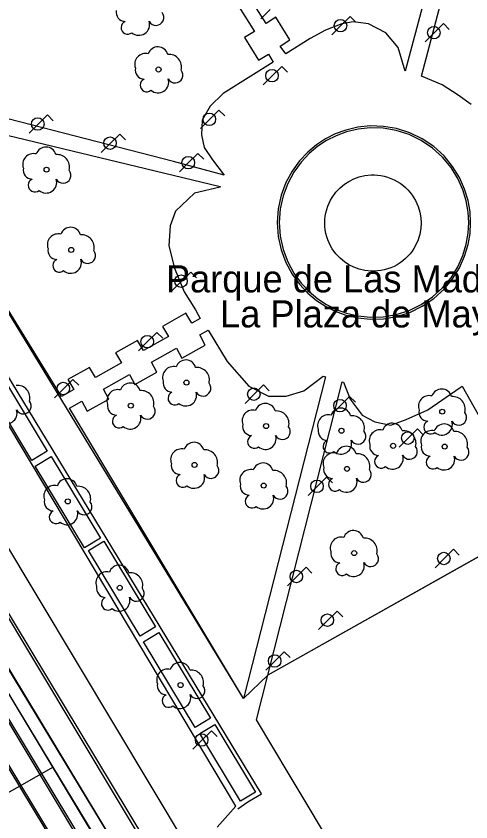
# Model space of a CAD drawing. Extents: x 282771 to 285132, y 4823109 to 4825496.
# Drawn here: x 284126.4 to 284172.6, y 4823678.7 to 4823760.6 of the extents above; entities that cross this region are included whole.
import ezdxf

# ---------------------------------------------------------------- set-up
doc = ezdxf.new("R2010")
doc.units = 0
for name, color, linetype in [('ACERA-BORDILLO', 7, 'Continuous'), ('ACERA-INTERIOR', 7, 'Continuous'), ('ARBOL', 7, 'Continuous'), ('BORDILLO', 7, 'Continuous'), ('CALLE-EJE', 7, 'Continuous'), ('CARRIL-BICI-AREA', 7, 'Continuous'), ('CARRIL-BICI-EJE', 7, 'Continuous'), ('FAROLA', 7, 'Continuous'), ('PARQUE-JARDIN-AREA', 7, 'Continuous'), ('PARQUE-JARDIN-TEXTO', 7, 'Continuous'), ('SENAL-VIARIA', 7, 'Continuous'), ('ZONA-VERDE', 7, 'Continuous')]:
    doc.layers.add(name, color=color, linetype=linetype)

msp = doc.modelspace()

# ---------------------------------------------------------------- linework, layer by layer
at = {"layer": 'ACERA-BORDILLO'}
msp.add_lwpolyline([(284146.789, 4823678.188), (284148.686, 4823680.319), (284109.363, 4823746.233)], dxfattribs=at)
at = {"layer": 'ACERA-INTERIOR'}
for points in [[(284148.898, 4823680.058), (284149.908, 4823680.748), (284151.298, 4823681.558), (284111.358, 4823747.347), (284110.688, 4823746.987), (284109.198, 4823746.177)], [(284164.641, 4823665.98), (284154.108, 4823683.548), (284150.788, 4823689.088), (284151.938, 4823693.631)]]:
    msp.add_lwpolyline(points, dxfattribs=at)
at = {"layer": 'ARBOL'}
for centre in [(284140.858, 4823755.137), (284129.488, 4823744.967), (284131.988, 4823736.817), (284143.688, 4823723.338), (284138.038, 4823720.998), (284169.668, 4823720.388), (284151.768, 4823718.928), (284159.428, 4823718.448), (284164.668, 4823716.918), (284169.908, 4823716.838), (284144.508, 4823714.978), (284159.988, 4823714.578), (284151.528, 4823712.878), (284131.628, 4823711.278), (284160.718, 4823706.018), (284136.918, 4823702.498), (284143.088, 4823692.618)]:
    msp.add_circle(centre, 0.255, dxfattribs=at)
for centre, radius, start, end in [((284137.478, 4823760.947), 0.935, 168.59898, 268.13236), ((284140.588, 4823760.417), 0.797, 208.96246, 38.99103), ((284137.718, 4823759.397), 0.672, 113.73672, 309.4725), ((284138.858, 4823759.697), 1.086, 228.95447, 17.92796), ((284140.788, 4823756.397), 1.038, 15.64228, 161.38435), ((284139.528, 4823755.667), 1.097, 75.4318, 200.55608), ((284141.918, 4823755.397), 1.272, 345.03273, 95.79925), ((284139.418, 4823755.097), 0.935, 168.59898, 268.13236), ((284142.528, 4823754.567), 0.797, 208.96246, 38.99103), ((284139.658, 4823753.547), 0.672, 113.73672, 309.4725), ((284140.798, 4823753.847), 1.086, 228.95447, 17.92796), ((284129.418, 4823746.227), 1.038, 15.64228, 161.38435), ((284128.158, 4823745.497), 1.097, 75.4318, 200.55608), ((284130.548, 4823745.227), 1.272, 345.03273, 95.79925), ((284128.048, 4823744.927), 0.935, 168.59898, 268.13236), ((284131.158, 4823744.397), 0.797, 208.96246, 38.99103), ((284128.288, 4823743.377), 0.672, 113.73672, 309.4725), ((284129.428, 4823743.677), 1.086, 228.95447, 17.92796), ((284131.918, 4823738.077), 1.038, 15.64228, 161.38435), ((284130.658, 4823737.347), 1.097, 75.4318, 200.55608), ((284133.048, 4823737.077), 1.272, 345.03273, 95.79925), ((284130.548, 4823736.777), 0.935, 168.59898, 268.13236), ((284133.658, 4823736.247), 0.797, 208.96246, 38.99103), ((284130.788, 4823735.227), 0.672, 113.73672, 309.4725), ((284131.928, 4823735.527), 1.086, 228.95447, 17.92796), ((284143.618, 4823724.598), 1.038, 15.64228, 161.38435), ((284142.358, 4823723.868), 1.097, 75.4318, 200.55608), ((284144.748, 4823723.598), 1.272, 345.03273, 95.79925), ((284142.248, 4823723.298), 0.935, 168.59898, 268.13236), ((284126.518, 4823721.788), 1.272, 345.03273, 95.79925), ((284136.708, 4823721.528), 1.097, 75.4318, 200.55608), ((284137.968, 4823722.258), 1.038, 15.64228, 161.38435), ((284145.358, 4823722.768), 0.797, 208.96246, 38.99103), ((284169.598, 4823721.648), 1.038, 15.64228, 161.38435), ((284139.098, 4823721.258), 1.272, 345.03273, 95.79925), ((284142.488, 4823721.748), 0.672, 113.73672, 309.4725), ((284143.628, 4823722.048), 1.086, 228.95447, 17.92796), ((284168.338, 4823720.918), 1.097, 75.4318, 200.55608), ((284170.728, 4823720.648), 1.272, 345.03273, 95.79925), ((284127.128, 4823720.958), 0.797, 208.96246, 38.99103), ((284136.598, 4823720.958), 0.935, 168.59898, 268.13236), ((284151.698, 4823720.188), 1.038, 15.64228, 161.38435), ((284125.398, 4823720.238), 1.086, 228.95447, 17.92796), ((284139.708, 4823720.428), 0.797, 208.96246, 38.99103), ((284150.438, 4823719.458), 1.097, 75.4318, 200.55608), ((284152.828, 4823719.188), 1.272, 345.03273, 95.79925), ((284159.358, 4823719.708), 1.038, 15.64228, 161.38435), ((284168.228, 4823720.348), 0.935, 168.59898, 268.13236), ((284171.338, 4823719.818), 0.797, 208.96246, 38.99103), ((284136.838, 4823719.408), 0.672, 113.73672, 309.4725), ((284137.978, 4823719.708), 1.086, 228.95447, 17.92796), ((284158.098, 4823718.978), 1.097, 75.4318, 200.55608), ((284160.488, 4823718.708), 1.272, 345.03273, 95.79925), ((284168.468, 4823718.798), 0.672, 113.73672, 309.4725), ((284169.608, 4823719.098), 1.086, 228.95447, 17.92796), ((284150.328, 4823718.888), 0.935, 168.59898, 268.13236), ((284153.438, 4823718.358), 0.797, 208.96246, 38.99103), ((284157.988, 4823718.408), 0.935, 168.59898, 268.13236), ((284163.338, 4823717.448), 1.097, 75.4318, 200.55608), ((284164.598, 4823718.178), 1.038, 15.64228, 161.38435), ((284169.838, 4823718.098), 1.038, 15.64228, 161.38435), ((284150.568, 4823717.338), 0.672, 113.73672, 309.4725), ((284151.708, 4823717.638), 1.086, 228.95447, 17.92796), ((284161.098, 4823717.878), 0.797, 208.96246, 38.99103), ((284165.728, 4823717.178), 1.272, 345.03273, 95.79925), ((284168.578, 4823717.368), 1.097, 75.4318, 200.55608), ((284170.968, 4823717.098), 1.272, 345.03273, 95.79925), ((284144.438, 4823716.238), 1.038, 15.64228, 161.38435), ((284158.228, 4823716.858), 0.672, 113.73672, 309.4725), ((284159.368, 4823717.158), 1.086, 228.95447, 17.92796), ((284159.918, 4823715.838), 1.038, 15.64228, 161.38435), ((284163.228, 4823716.878), 0.935, 168.59898, 268.13236), ((284166.338, 4823716.348), 0.797, 208.96246, 38.99103), ((284168.468, 4823716.798), 0.935, 168.59898, 268.13236), ((284143.178, 4823715.508), 1.097, 75.4318, 200.55608), ((284145.568, 4823715.238), 1.272, 345.03273, 95.79925), ((284158.658, 4823715.108), 1.097, 75.4318, 200.55608), ((284161.048, 4823714.838), 1.272, 345.03273, 95.79925), ((284171.578, 4823716.268), 0.797, 208.96246, 38.99103), ((284163.468, 4823715.328), 0.672, 113.73672, 309.4725), ((284164.608, 4823715.628), 1.086, 228.95447, 17.92796), ((284168.708, 4823715.248), 0.672, 113.73672, 309.4725), ((284169.848, 4823715.548), 1.086, 228.95447, 17.92796), ((284143.068, 4823714.938), 0.935, 168.59898, 268.13236), ((284146.178, 4823714.408), 0.797, 208.96246, 38.99103), ((284150.198, 4823713.408), 1.097, 75.4318, 200.55608), ((284151.458, 4823714.138), 1.038, 15.64228, 161.38435), ((284152.588, 4823713.138), 1.272, 345.03273, 95.79925), ((284158.548, 4823714.538), 0.935, 168.59898, 268.13236), ((284161.658, 4823714.008), 0.797, 208.96246, 38.99103), ((284131.558, 4823712.538), 1.038, 15.64228, 161.38435), ((284143.308, 4823713.388), 0.672, 113.73672, 309.4725), ((284144.448, 4823713.688), 1.086, 228.95447, 17.92796), ((284158.788, 4823712.988), 0.672, 113.73672, 309.4725), ((284159.928, 4823713.288), 1.086, 228.95447, 17.92796), ((284130.298, 4823711.808), 1.097, 75.4318, 200.55608), ((284132.688, 4823711.538), 1.272, 345.03273, 95.79925), ((284150.088, 4823712.838), 0.935, 168.59898, 268.13236), ((284153.198, 4823712.308), 0.797, 208.96246, 38.99103), ((284130.188, 4823711.238), 0.935, 168.59898, 268.13236), ((284133.298, 4823710.708), 0.797, 208.96246, 38.99103), ((284150.328, 4823711.288), 0.672, 113.73672, 309.4725), ((284151.468, 4823711.588), 1.086, 228.95447, 17.92796), ((284130.428, 4823709.688), 0.672, 113.73672, 309.4725), ((284131.568, 4823709.988), 1.086, 228.95447, 17.92796), ((284160.648, 4823707.278), 1.038, 15.64228, 161.38435), ((284159.388, 4823706.548), 1.097, 75.4318, 200.55608), ((284161.778, 4823706.278), 1.272, 345.03273, 95.79925), ((284159.278, 4823705.978), 0.935, 168.59898, 268.13236), ((284162.388, 4823705.448), 0.797, 208.96246, 38.99103), ((284136.848, 4823703.758), 1.038, 15.64228, 161.38435), ((284159.518, 4823704.428), 0.672, 113.73672, 309.4725), ((284160.658, 4823704.728), 1.086, 228.95447, 17.92796), ((284135.588, 4823703.028), 1.097, 75.4318, 200.55608), ((284137.978, 4823702.758), 1.272, 345.03273, 95.79925), ((284135.478, 4823702.458), 0.935, 168.59898, 268.13236), ((284138.588, 4823701.928), 0.797, 208.96246, 38.99103), ((284135.718, 4823700.908), 0.672, 113.73672, 309.4725), ((284136.858, 4823701.208), 1.086, 228.95447, 17.92796), ((284143.018, 4823693.878), 1.038, 15.64228, 161.38435), ((284141.758, 4823693.148), 1.097, 75.4318, 200.55608), ((284144.148, 4823692.878), 1.272, 345.03273, 95.79925), ((284141.648, 4823692.578), 0.935, 168.59898, 268.13236), ((284144.758, 4823692.048), 0.797, 208.96246, 38.99103), ((284141.888, 4823691.028), 0.672, 113.73672, 309.4725), ((284143.028, 4823691.328), 1.086, 228.95447, 17.92796)]:
    msp.add_arc(centre, radius, start, end, dxfattribs=at)
at = {"layer": 'BORDILLO'}
for points in [[(284021.233, 4823874.034), (284068.079, 4823795.557), (284085.088, 4823767.007), (284087.047, 4823763.768), (284140.858, 4823673.998), (284142.818, 4823670.768), (284154.108, 4823652.018), (284190.348, 4823591.839), (284192.018, 4823588.669), (284208.336, 4823561.406), (284207.113, 4823559.273)], [(284134.072, 4823670.192), (284080.109, 4823759.587)]]:
    msp.add_lwpolyline(points, dxfattribs=at)
at = {"layer": 'CALLE-EJE'}
for points in [[(284130.168, 4823684.268), (284090.875, 4823749.345)], [(284130.168, 4823684.268), (283961.69, 4823588.479)], [(284151.528, 4823648.958), (284130.168, 4823684.268)]]:
    msp.add_lwpolyline(points, dxfattribs=at)
at = {"layer": 'CARRIL-BICI-AREA'}
for points in [[(284138.656, 4823672.735), (284084.442, 4823762.188)], [(284082.379, 4823760.971), (284136.319, 4823671.435)]]:
    msp.add_lwpolyline(points, dxfattribs=at)
at = {"layer": 'CARRIL-BICI-EJE'}
msp.add_lwpolyline([(283997.415, 4823854.635), (283998.767, 4823854.938), (284000.421, 4823855.73), (284006.338, 4823859.483), (284019.268, 4823867.117), (284020.32, 4823867.49), (284021.478, 4823867.543), (284022.53, 4823867.224), (284023.435, 4823866.651), (284024.26, 4823865.465), (284025.339, 4823863.428), (284026.694, 4823860.548), (284027.439, 4823858.497), (284027.929, 4823856.166), (284028.278, 4823854.954), (284028.977, 4823853.556), (284030.934, 4823850.176), (284039.803, 4823835.15), (284062.447, 4823796.977), (284201.869, 4823564.652)], dxfattribs=at)
at = {"layer": 'FAROLA'}
for p, q in [((284152.177, 4823761.233), (284151.247, 4823760.293)), ((284160.313, 4823760.524), (284159.373, 4823759.594)), ((284160.903, 4823759.934), (284160.313, 4823760.524)), ((284159.373, 4823759.594), (284158.443, 4823758.654)), ((284169.788, 4823759.807), (284168.848, 4823758.877)), ((284170.378, 4823759.217), (284169.788, 4823759.807)), ((284168.848, 4823758.877), (284167.918, 4823757.937)), ((284153.358, 4823755.447), (284152.418, 4823754.517)), ((284153.948, 4823754.857), (284153.358, 4823755.447)), ((284152.418, 4823754.517), (284151.488, 4823753.577)), ((284129.568, 4823750.527), (284128.628, 4823749.597)), ((284130.158, 4823749.937), (284129.568, 4823750.527)), ((284146.988, 4823751.007), (284146.048, 4823750.077)), ((284147.578, 4823750.417), (284146.988, 4823751.007)), ((284128.628, 4823749.597), (284127.698, 4823748.657)), ((284146.048, 4823750.077), (284145.118, 4823749.137)), ((284136.908, 4823748.587), (284135.968, 4823747.657)), ((284137.498, 4823747.997), (284136.908, 4823748.587)), ((284135.968, 4823747.657), (284135.038, 4823746.717)), ((284144.848, 4823746.607), (284143.908, 4823745.677)), ((284145.438, 4823746.017), (284144.848, 4823746.607)), ((284143.908, 4823745.677), (284142.978, 4823744.737)), ((284144.116, 4823734.571), (284143.176, 4823733.641)), ((284144.706, 4823733.981), (284144.116, 4823734.571)), ((284143.176, 4823733.641), (284142.246, 4823732.701)), ((284140.683, 4823728.431), (284139.743, 4823727.501)), ((284141.273, 4823727.841), (284140.683, 4823728.431)), ((284139.743, 4823727.501), (284138.813, 4823726.561)), ((284132.159, 4823723.67), (284131.219, 4823722.74)), ((284132.749, 4823723.08), (284132.159, 4823723.67)), ((284131.219, 4823722.74), (284130.289, 4823721.8)), ((284151.508, 4823723.098), (284150.568, 4823722.168)), ((284152.098, 4823722.508), (284151.508, 4823723.098)), ((284150.568, 4823722.168), (284149.638, 4823721.228)), ((284160.258, 4823721.928), (284159.318, 4823720.998)), ((284160.848, 4823721.338), (284160.258, 4823721.928)), ((284159.318, 4823720.998), (284158.388, 4823720.058)), ((284167.142, 4823718.636), (284166.202, 4823717.706)), ((284167.732, 4823718.046), (284167.142, 4823718.636)), ((284166.202, 4823717.706), (284165.272, 4823716.766)), ((284157.918, 4823713.738), (284156.978, 4823712.808)), ((284158.508, 4823713.148), (284157.918, 4823713.738)), ((284156.978, 4823712.808), (284156.048, 4823711.868)), ((284170.802, 4823706.408), (284169.862, 4823705.478)), ((284171.392, 4823705.818), (284170.802, 4823706.408)), ((284169.862, 4823705.478), (284168.932, 4823704.538)), ((284155.828, 4823704.578), (284154.888, 4823703.648)), ((284156.418, 4823703.988), (284155.828, 4823704.578)), ((284154.888, 4823703.648), (284153.958, 4823702.708)), ((284158.978, 4823700.141), (284158.038, 4823699.211)), ((284159.568, 4823699.551), (284158.978, 4823700.141)), ((284158.038, 4823699.211), (284157.108, 4823698.271)), ((284153.624, 4823695.995), (284152.684, 4823695.065)), ((284154.214, 4823695.405), (284153.624, 4823695.995)), ((284152.684, 4823695.065), (284151.754, 4823694.125)), ((284146.217, 4823687.976), (284145.277, 4823687.046)), ((284146.807, 4823687.386), (284146.217, 4823687.976)), ((284145.277, 4823687.046), (284144.347, 4823686.106))]:
    msp.add_line(p, q, dxfattribs=at)
for centre, radius in [((284159.333, 4823759.594), 0.637), ((284168.808, 4823758.877), 0.637), ((284152.378, 4823754.517), 0.637), ((284146.008, 4823750.077), 0.637), ((284128.588, 4823749.597), 0.637), ((284135.928, 4823747.657), 0.637), ((284143.868, 4823745.677), 0.637), ((284143.136, 4823733.641), 0.637), ((284139.703, 4823727.501), 0.637), ((284131.179, 4823722.74), 0.637), ((284150.528, 4823722.168), 0.637), ((284159.278, 4823720.998), 0.637), ((284166.162, 4823717.706), 0.637), ((284156.938, 4823712.808), 0.637), ((284169.822, 4823705.478), 0.638), ((284154.848, 4823703.648), 0.637), ((284157.998, 4823699.211), 0.637), ((284152.644, 4823695.065), 0.638), ((284145.237, 4823687.046), 0.637)]:
    msp.add_circle(centre, radius, dxfattribs=at)
at = {"layer": 'PARQUE-JARDIN-AREA'}
msp.add_lwpolyline([(284111.224, 4823754.026), (284143.264, 4823770.787), (284144.403, 4823771.671), (284173.473, 4823788.058), (284185.536, 4823753.273), (284194.304, 4823730.477), (284201.554, 4823710.837), (284200.944, 4823710.447), (284196.264, 4823718.537), (284179.474, 4823709.097), (284151.934, 4823693.619), (284149.471, 4823691.268)], close=True, dxfattribs=at)
at = {"layer": 'SENAL-VIARIA'}
msp.add_lwpolyline([(284090.547, 4823765.026), (284143.873, 4823676.021)], dxfattribs=at)
at = {"layer": 'ZONA-VERDE'}
for p, q in [((284174.154, 4823786.114), (284165.911, 4823754.983)), ((284167.555, 4823754.475), (284175.115, 4823783.37)), ((284087.047, 4823763.768), (284141.13, 4823674.175)), ((284138.693, 4823672.704), (284084.611, 4823762.297)), ((284151.777, 4823759.812), (284150.236, 4823762.29)), ((284149.054, 4823761.472), (284150.595, 4823758.994)), ((284082.339, 4823760.925), (284136.064, 4823671.435)), ((284152.763, 4823760.454), (284151.777, 4823759.812)), ((284154.198, 4823758.145), (284152.763, 4823760.454)), ((284134.208, 4823670.379), (284080.104, 4823759.576)), ((284159.457, 4823759.776), (284157.798, 4823759.125)), ((284160.628, 4823759.971), (284159.457, 4823759.776)), ((284162.189, 4823759.776), (284160.628, 4823759.971)), ((284163.946, 4823758.865), (284162.189, 4823759.776)), ((284150.595, 4823758.994), (284149.583, 4823758.393)), ((284157.798, 4823759.125), (284156.236, 4823758.279)), ((284165.182, 4823757.368), (284163.946, 4823758.865)), ((284149.583, 4823758.393), (284151.019, 4823756.085)), ((284153.212, 4823757.504), (284154.198, 4823758.145)), ((284156.236, 4823758.279), (284153.764, 4823756.717)), ((284153.764, 4823756.717), (284153.212, 4823757.504)), ((284165.911, 4823754.983), (284165.182, 4823757.368)), ((284151.019, 4823756.085), (284152.03, 4823756.686)), ((284152.03, 4823756.686), (284152.495, 4823755.87)), ((284152.495, 4823755.87), (284150.218, 4823754.471)), ((284142.354, 4823745.807), (284111.364, 4823753.796)), ((284150.218, 4823754.471), (284147.42, 4823752.713)), ((284169.67, 4823753.564), (284167.555, 4823754.475)), ((284171.264, 4823752.522), (284169.67, 4823753.564)), ((284147.42, 4823752.713), (284146.087, 4823751.411)), ((284172.591, 4823751.582), (284171.264, 4823752.522)), ((284130.994, 4823721.936), (284112.774, 4823751.506)), ((284112.774, 4823751.506), (284147.119, 4823743.247)), ((284146.087, 4823751.411), (284145.273, 4823749.979)), ((284145.273, 4823749.979), (284145.208, 4823748.515)), ((284145.208, 4823748.515), (284145.468, 4823747.213)), ((284145.468, 4823747.213), (284146.347, 4823745.976)), ((284147.505, 4823744.414), (284142.354, 4823745.807)), ((284146.347, 4823745.976), (284147.505, 4823744.414)), ((284147.106, 4823743.182), (284144.516, 4823742.592)), ((284147.118, 4823743.243), (284147.106, 4823743.182)), ((284147.119, 4823743.247), (284147.118, 4823743.243)), ((284144.516, 4823742.592), (284142.564, 4823740.737)), ((284142.564, 4823740.737), (284142.044, 4823739.272)), ((284142.044, 4823739.272), (284141.881, 4823737.222)), ((284141.881, 4823737.222), (284142.476, 4823734.951)), ((284142.476, 4823734.951), (284143.465, 4823732.551)), ((284143.465, 4823732.551), (284144.594, 4823730.735)), ((284143.635, 4823730.375), (284141.264, 4823729.045)), ((284144.232, 4823729.361), (284143.635, 4823730.375)), ((284144.594, 4823730.735), (284145.09, 4823729.842)), ((284145.09, 4823729.842), (284144.232, 4823729.361)), ((284141.264, 4823729.045), (284141.861, 4823728.031)), ((284145.042, 4823728.181), (284145.906, 4823728.665)), ((284145.906, 4823728.665), (284147.819, 4823725.488)), ((284138.72, 4823727.618), (284136.482, 4823726.363)), ((284139.316, 4823726.604), (284138.72, 4823727.618)), ((284141.861, 4823728.031), (284139.316, 4823726.604)), ((284145.596, 4823727.143), (284145.042, 4823728.181)), ((284140.126, 4823725.424), (284142.671, 4823726.851)), ((284142.671, 4823726.851), (284143.225, 4823725.813)), ((284143.225, 4823725.813), (284145.596, 4823727.143)), ((284136.482, 4823726.363), (284137.078, 4823725.349)), ((284124.076, 4823725.439), (284129.545, 4823716.359)), ((284137.078, 4823725.349), (284134.438, 4823723.868)), ((284140.68, 4823724.386), (284140.126, 4823725.424)), ((284147.819, 4823725.488), (284150.037, 4823722.987)), ((284127.991, 4823715.423), (284122.522, 4823724.503)), ((284133.841, 4823724.882), (284131.656, 4823723.656)), ((284134.438, 4823723.868), (284133.841, 4823724.882)), ((284138.442, 4823723.131), (284140.68, 4823724.386)), ((284131.656, 4823723.656), (284132.252, 4823722.642)), ((284135.248, 4823722.688), (284137.888, 4823724.169)), ((284137.888, 4823724.169), (284138.442, 4823723.131)), ((284157.794, 4823723.932), (284149.471, 4823691.268)), ((284151.934, 4823693.619), (284159.486, 4823723.434)), ((284155.602, 4823722.503), (284157.578, 4823723.995)), ((284157.578, 4823723.995), (284157.794, 4823723.932)), ((284159.486, 4823723.434), (284159.635, 4823723.39)), ((284159.635, 4823723.39), (284160.32, 4823721.655)), ((284132.252, 4823722.642), (284130.994, 4823721.936)), ((284135.802, 4823721.65), (284135.248, 4823722.688)), ((284150.037, 4823722.987), (284152.013, 4823721.978)), ((284168.184, 4823720.566), (284171.491, 4823722.825)), ((284171.491, 4823722.825), (284171.692, 4823722.969)), ((284171.692, 4823722.969), (284179.474, 4823709.097)), ((284152.013, 4823721.978), (284153.828, 4823721.978)), ((284153.828, 4823721.978), (284155.602, 4823722.503)), ((284131.804, 4823720.756), (284133.062, 4823721.462)), ((284133.062, 4823721.462), (284133.617, 4823720.424)), ((284133.617, 4823720.424), (284135.802, 4823721.65)), ((284160.32, 4823721.655), (284161.53, 4823720.041)), ((284149.471, 4823691.268), (284131.804, 4823720.756)), ((284166.007, 4823719.598), (284168.184, 4823720.566)), ((284161.53, 4823720.041), (284162.821, 4823719.356)), ((284162.821, 4823719.356), (284164.434, 4823719.033)), ((284164.434, 4823719.033), (284166.007, 4823719.598)), ((284129.545, 4823716.359), (284127.991, 4823715.423)), ((284128.329, 4823714.86), (284129.948, 4823715.835)), ((284129.948, 4823715.835), (284134.952, 4823707.528)), ((284133.333, 4823706.553), (284128.329, 4823714.86)), ((284179.474, 4823709.097), (284151.934, 4823693.619)), ((284134.952, 4823707.528), (284133.333, 4823706.553)), ((284133.736, 4823706.3), (284135.293, 4823707.238)), ((284135.293, 4823707.238), (284140.536, 4823698.533)), ((284138.979, 4823697.596), (284133.736, 4823706.3)), ((284140.536, 4823698.533), (284138.979, 4823697.596)), ((284139.341, 4823697.02), (284140.898, 4823697.958)), ((284140.898, 4823697.958), (284146.141, 4823689.254)), ((284144.584, 4823688.316), (284139.341, 4823697.02)), ((284146.141, 4823689.254), (284144.584, 4823688.316)), ((284145.028, 4823687.7), (284146.566, 4823688.627)), ((284146.566, 4823688.627), (284150.714, 4823681.74)), ((284149.176, 4823680.813), (284145.028, 4823687.7)), ((284150.714, 4823681.74), (284149.176, 4823680.813))]:
    msp.add_line(p, q, dxfattribs=at)
for points in [[(284172.547, 4823739.591), (284172.486, 4823740.685), (284172.289, 4823741.829), (284171.936, 4823743.001), (284171.414, 4823744.17), (284170.715, 4823745.303), (284169.842, 4823746.36), (284168.807, 4823747.302), (284167.637, 4823748.096), (284166.365, 4823748.713), (284165.032, 4823749.137), (284163.68, 4823749.365), (284162.349, 4823749.404), (284161.075, 4823749.271), (284159.884, 4823748.991), (284158.795, 4823748.59), (284157.817, 4823748.096), (284156.9, 4823747.496), (284156.007, 4823746.753), (284155.169, 4823745.862), (284154.417, 4823744.825), (284153.786, 4823743.653), (284153.307, 4823742.368), (284153.008, 4823741.001), (284152.906, 4823739.591), (284153.008, 4823738.181), (284153.307, 4823736.814), (284153.786, 4823735.529), (284154.417, 4823734.357), (284155.169, 4823733.32), (284156.007, 4823732.429), (284156.9, 4823731.686), (284157.817, 4823731.086), (284158.795, 4823730.592), (284159.884, 4823730.191), (284161.075, 4823729.91), (284162.349, 4823729.778), (284163.68, 4823729.817), (284165.032, 4823730.045), (284166.365, 4823730.469), (284167.637, 4823731.086), (284168.807, 4823731.879), (284169.842, 4823732.822), (284170.715, 4823733.879), (284171.414, 4823735.011), (284171.936, 4823736.181), (284172.289, 4823737.353), (284172.486, 4823738.497), (284172.547, 4823739.591)], [(284172.347, 4823739.591), (284172.287, 4823740.663), (284172.094, 4823741.783), (284171.749, 4823742.931), (284171.237, 4823744.077), (284170.552, 4823745.187), (284169.697, 4823746.222), (284168.684, 4823747.145), (284167.537, 4823747.922), (284166.291, 4823748.527), (284164.985, 4823748.943), (284163.66, 4823749.166), (284162.357, 4823749.204), (284161.109, 4823749.074), (284159.942, 4823748.799), (284158.875, 4823748.406), (284157.917, 4823747.922), (284157.018, 4823747.335), (284156.144, 4823746.607), (284155.323, 4823745.734), (284154.586, 4823744.718), (284153.968, 4823743.57), (284153.499, 4823742.311), (284153.206, 4823740.972), (284153.106, 4823739.591), (284153.206, 4823738.209), (284153.499, 4823736.87), (284153.968, 4823735.612), (284154.586, 4823734.464), (284155.323, 4823733.448), (284156.144, 4823732.575), (284157.018, 4823731.847), (284157.917, 4823731.259), (284158.875, 4823730.775), (284159.942, 4823730.382), (284161.109, 4823730.107), (284162.357, 4823729.977), (284163.66, 4823730.016), (284164.985, 4823730.239), (284166.291, 4823730.655), (284167.537, 4823731.259), (284168.684, 4823732.036), (284169.697, 4823732.96), (284170.552, 4823733.995), (284171.237, 4823735.105), (284171.749, 4823736.25), (284172.094, 4823737.398), (284172.287, 4823738.519), (284172.347, 4823739.591)], [(284167.489, 4823738.996), (284167.391, 4823738.426), (284167.215, 4823737.843), (284166.957, 4823737.263), (284166.792, 4823736.975), (284166.607, 4823736.696), (284166.4, 4823736.427), (284166.172, 4823736.17), (284165.924, 4823735.927), (284165.657, 4823735.701), (284165.373, 4823735.493), (284165.074, 4823735.306), (284164.762, 4823735.14), (284164.441, 4823734.998), (284164.111, 4823734.881), (284163.777, 4823734.787), (284163.44, 4823734.718), (284163.103, 4823734.674), (284162.769, 4823734.652), (284162.437, 4823734.654), (284161.806, 4823734.72), (284161.213, 4823734.86), (284160.671, 4823735.059), (284160.183, 4823735.306), (284159.726, 4823735.604), (284159.282, 4823735.974), (284158.865, 4823736.418), (284158.492, 4823736.932), (284158.325, 4823737.219), (284158.176, 4823737.518), (284158.046, 4823737.832), (284157.938, 4823738.158), (284157.851, 4823738.495), (284157.789, 4823738.839), (284157.751, 4823739.189), (284157.738, 4823739.541), (284157.751, 4823739.894), (284157.789, 4823740.243), (284157.851, 4823740.588), (284157.938, 4823740.924), (284158.046, 4823741.25), (284158.176, 4823741.564), (284158.325, 4823741.864), (284158.492, 4823742.15), (284158.865, 4823742.664), (284159.282, 4823743.108), (284159.726, 4823743.478), (284160.183, 4823743.777), (284160.671, 4823744.023), (284161.213, 4823744.223), (284161.806, 4823744.362), (284162.437, 4823744.428), (284162.769, 4823744.43), (284163.103, 4823744.409), (284163.44, 4823744.364), (284163.777, 4823744.295), (284164.111, 4823744.202), (284164.441, 4823744.084), (284164.762, 4823743.942), (284165.074, 4823743.777), (284165.373, 4823743.589), (284165.657, 4823743.382), (284165.924, 4823743.155), (284166.172, 4823742.912), (284166.4, 4823742.655), (284166.607, 4823742.386), (284166.792, 4823742.107), (284166.957, 4823741.819), (284167.215, 4823741.24), (284167.391, 4823740.656), (284167.489, 4823740.086), (284167.519, 4823739.552), (284167.489, 4823738.996)]]:
    msp.add_lwpolyline(points, dxfattribs=at)

# ---------------------------------------------------------------- texts
at = {"layer": 'PARQUE-JARDIN-TEXTO'}
for s, p in [('Parque de Las Madres de ', (284141.602, 4823732.499)), ('La Plaza de Mayo', (284147.101, 4823728.943))]:
    msp.add_text(s, height=2.75, dxfattribs=at).set_placement(p)

doc.saveas('drawing.dxf')
